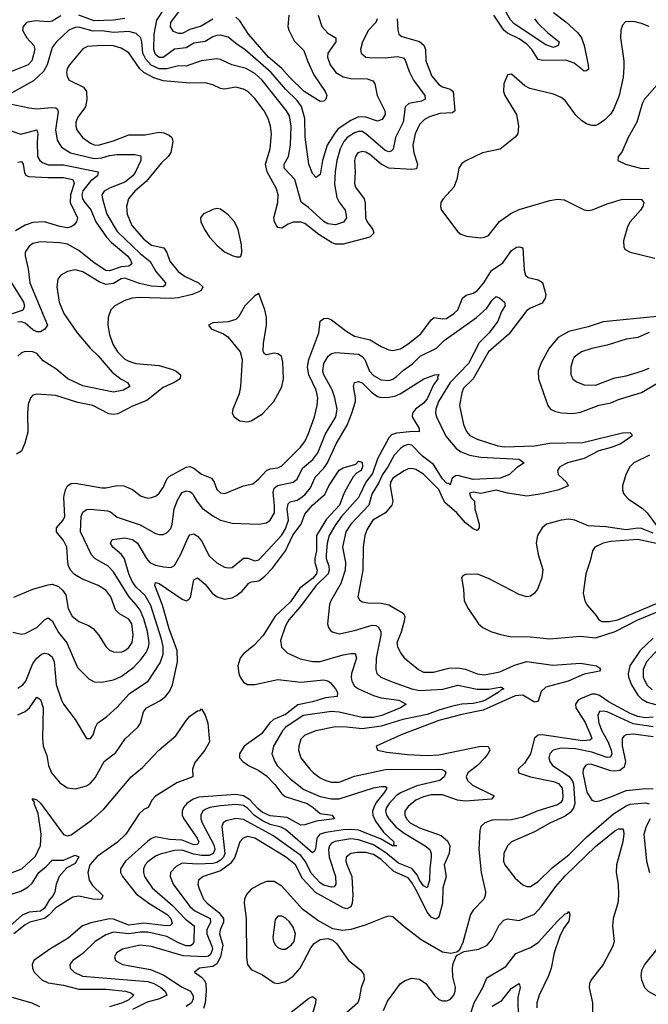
# Model space of a CAD drawing. Header units: inches. Extents: x 1694797 to 1849917, y 907313 to 1017959.
# Tile 353 of 656: x 1722221 to 1725505, y 997342 to 1002486. Entities that reach past the tile are written whole.
import ezdxf

# ---------------------------------------------------------------- set-up
doc = ezdxf.new("R2010")
doc.units = ezdxf.units.IN
doc.header["$MEASUREMENT"] = 0
doc.layers.add('B7020', color=7, linetype='Continuous')
doc.layers.add('B7929', color=7, linetype='Continuous')

msp = doc.modelspace()

# ---------------------------------------------------------------- linework, layer by layer
at = {"layer": 'B7020', "color": 5}
for points, elevation in [([(1723230, 1002489.1), (1723168, 1002451.9), (1723110, 1002433.8), (1723070, 1002413.8), (1723050, 1002413.1), (1723023.4, 1002423.4), (1723008, 1002448), (1723009.6, 1002470), (1723097.4, 1002590)], 820), ([(1722770, 1002491.1), (1722710, 1002483.4), (1722610, 1002478.7), (1722530, 1002509.1)], 840), ([(1723779.3, 1002510), (1723798.6, 1002450), (1723830, 1002415), (1723872.9, 1002390), (1723871.6, 1002370), (1723830.1, 1002310), (1723828.9, 1002290), (1723843.4, 1002250), (1723871.6, 1002210), (1723910, 1002186.5), (1723950, 1002178.2), (1724036.6, 1002176.6), (1724065.2, 1002165.3), (1724075.8, 1002150), (1724088.6, 1002090), (1724127.8, 1002010), (1724130.1, 1001990), (1724115.3, 1001964.7), (1724090, 1001955.8), (1724030, 1001976.6), (1723990, 1001978.2), (1723950, 1001959.7), (1723885.3, 1001914.7), (1723866.6, 1001893.4), (1723827.5, 1001830), (1723802.4, 1001750), (1723790, 1001677.2), (1723770, 1001661.7), (1723750, 1001682.2), (1723731.3, 1001730), (1723712.1, 1001872.1), (1723710.3, 1001970), (1723692.2, 1002032.2), (1723670, 1002062.7), (1723610, 1002123.1), (1723535.2, 1002210), (1723397.7, 1002330), (1723356.4, 1002356.4), (1723310, 1002394), (1723270, 1002405.4), (1723250, 1002403.7), (1723230, 1002395.6), (1723190, 1002372.2), (1723130, 1002362.5), (1723090, 1002337.8), (1723030, 1002331.6), (1722970, 1002288.7), (1722950, 1002288.7), (1722930, 1002304), (1722921.2, 1002330), (1722923.6, 1002410), (1722936.9, 1002483.1), (1722981.4, 1002550)], 840), ([(1723626.1, 1002510), (1723622, 1002450), (1723626.6, 1002430), (1723654.3, 1002374.3), (1723705.1, 1002325.1), (1723723.7, 1002270), (1723757.6, 1002197.6), (1723816.9, 1002110), (1723824.6, 1002090), (1723820.4, 1002070), (1723810, 1002059.6), (1723790, 1002058.9), (1723707, 1002110), (1723630, 1002185.1), (1723590.6, 1002230.6), (1723519.8, 1002290), (1723416.2, 1002410), (1723370, 1002480.2), (1723350, 1002498.8)], 820), ([(1725010, 1002523.5), (1725073.9, 1002473.8), (1725136.2, 1002416.2), (1725155.8, 1002390), (1725170.4, 1002350), (1725191.3, 1002248.7), (1725192.2, 1002227.8), (1725181.8, 1002218.2), (1725170, 1002216.2), (1725117.7, 1002257.7), (1725074.5, 1002274.5), (1724952.6, 1002272.6), (1724930, 1002278.3), (1724896.3, 1002330), (1724870, 1002357), (1724830, 1002385.2), (1724770, 1002414.3), (1724750.8, 1002430), (1724698.7, 1002510)], 880), ([(1724910, 1002490.2), (1724927.3, 1002467.3), (1724978, 1002418), (1725039.7, 1002370), (1725034.7, 1002350), (1725010, 1002340.5), (1724970, 1002354), (1724803.7, 1002463.7), (1724784.6, 1002484.6), (1724750, 1002546.2)], 860), ([(1722434.8, 1002505.3), (1722390, 1002477.8), (1722370, 1002474.8), (1722300.6, 1002479.4), (1722255.8, 1002470), (1722238, 1002450), (1722234.7, 1002430), (1722258.1, 1002390), (1722294.6, 1002350), (1722298.9, 1002330), (1722284.6, 1002270), (1722265, 1002250), (1722097.3, 1002182.7)], 840), ([(1724087.7, 1002490), (1724081, 1002470), (1724043.2, 1002430), (1724011.8, 1002370), (1724000.7, 1002330), (1724004, 1002310), (1724030, 1002290.2), (1724047.9, 1002287.9), (1724130, 1002286.5), (1724192.7, 1002292.7), (1724226.1, 1002286.1), (1724234.6, 1002274.6), (1724255.7, 1002215.7), (1724278.4, 1002170), (1724338, 1002090), (1724339.6, 1002070), (1724320.5, 1002059.5), (1724253.2, 1002046.8), (1724234.8, 1002030), (1724224, 1001950), (1724184.4, 1001870), (1724171.6, 1001808.4), (1724161.1, 1001798.9), (1724150, 1001795.8), (1724130, 1001802.7), (1724030, 1001889.4), (1724010, 1001900.6), (1723990, 1001901.3), (1723970, 1001894.5), (1723932, 1001870), (1723914.5, 1001850), (1723895.6, 1001810), (1723877.7, 1001750), (1723868.9, 1001691.1), (1723866.2, 1001626.2), (1723877.2, 1001557.2), (1723890, 1001532.2), (1723921.3, 1001490), (1723928.7, 1001450), (1723912.9, 1001427.1), (1723870, 1001413.3), (1723830, 1001419), (1723810, 1001430.4), (1723730, 1001504.5), (1723691.7, 1001531.7), (1723657.8, 1001650), (1723602.5, 1001710), (1723603.1, 1001730), (1723625.9, 1001770), (1723635.7, 1001830), (1723639.5, 1001930), (1723630, 1001983.1), (1723615.3, 1002010), (1723487, 1002170), (1723450, 1002205.1), (1723403.5, 1002230), (1723329.4, 1002249.4), (1723270, 1002278.3), (1723250, 1002280.9), (1723168.8, 1002271.2), (1723090, 1002243.2), (1723050, 1002245.1), (1722990, 1002229), (1722950, 1002228.2), (1722907.5, 1002247.5), (1722879.4, 1002279.4), (1722864.3, 1002310), (1722859.3, 1002370), (1722853.2, 1002390), (1722830, 1002413.7), (1722790, 1002424), (1722710, 1002419.1), (1722650, 1002427.5), (1722604.9, 1002424.9), (1722530, 1002446.2), (1722510, 1002445.4), (1722476.8, 1002430), (1722411.6, 1002368.4), (1722390, 1002341), (1722364.2, 1002250), (1722345.3, 1002214.7), (1722293.1, 1002166.9), (1722170, 1002098.8)], 860), ([(1724192.8, 1002490), (1724196.3, 1002430), (1724201.8, 1002410), (1724218, 1002398), (1724310, 1002371.1), (1724332.3, 1002352.3), (1724340.3, 1002330), (1724342.4, 1002270), (1724374.1, 1002190), (1724410, 1002147), (1724430, 1002135.3), (1724470, 1002122.5), (1724485.7, 1002110), (1724493.9, 1002010), (1724493, 1002007), (1724481.2, 1001998.8), (1724415, 1001995), (1724362, 1001978), (1724336, 1001964), (1724310, 1001937.1), (1724286.4, 1001890), (1724274.6, 1001830), (1724279.1, 1001790), (1724298.6, 1001730), (1724293.2, 1001706.8), (1724270, 1001702.5), (1724150, 1001710.6), (1724110, 1001730.7), (1724050, 1001781.9), (1724030, 1001792.7), (1724010, 1001796.6), (1723987.7, 1001790), (1723974.4, 1001770), (1723970.1, 1001750), (1723973.8, 1001690), (1723969.4, 1001629.4), (1723974.5, 1001610), (1724021.2, 1001550), (1724026.5, 1001526.5), (1724027, 1001450), (1724035.9, 1001430), (1724065.5, 1001390), (1724070.2, 1001370), (1724050.9, 1001349.1), (1723910, 1001312.3), (1723870, 1001313.3), (1723850, 1001320.7), (1723782.8, 1001362.8), (1723710, 1001420.5), (1723690, 1001428.1), (1723650, 1001426.9), (1723622.8, 1001417.2), (1723590, 1001396.9), (1723570, 1001399.2), (1723561.7, 1001410), (1723551.5, 1001430), (1723548.9, 1001450), (1723569.5, 1001530), (1723571.1, 1001571.1), (1723562.4, 1001602.4), (1723513.9, 1001690), (1723504.2, 1001730), (1723529.3, 1001810), (1723535.5, 1001890), (1723531.8, 1001930), (1723519.1, 1001970), (1723498.3, 1002010), (1723450, 1002073.3), (1723412.8, 1002110), (1723390, 1002123), (1723350, 1002133.1), (1723290, 1002123.4), (1723270, 1002125.2), (1723230, 1002144.9), (1723190, 1002155), (1723110, 1002153.6), (1722970, 1002166.1), (1722922.1, 1002182.1), (1722869.1, 1002209.1), (1722848.9, 1002228.9), (1722790, 1002311.9), (1722750, 1002337.5), (1722710, 1002348.9), (1722649.3, 1002350.7), (1722575.4, 1002344.6), (1722550, 1002333.8), (1722480.2, 1002250), (1722469.4, 1002230), (1722465.4, 1002210), (1722468.1, 1002188.1), (1722479, 1002170), (1722553.2, 1002133.2), (1722569.4, 1002110), (1722570.8, 1002069.2), (1722565.2, 1002030), (1722523.8, 1001976.2), (1722513.2, 1001950), (1722513.1, 1001930), (1722519.1, 1001910), (1722547.9, 1001870), (1722590, 1001840.7), (1722610, 1001831.3), (1722630, 1001829.2), (1722710, 1001852.3), (1722790, 1001883.9), (1722876.4, 1001883.6), (1722950, 1001897.4), (1722973.8, 1001893.8), (1723001.6, 1001881.6), (1723016.1, 1001870), (1723019.4, 1001859.4), (1723021.5, 1001850), (1723010, 1001792), (1722996.1, 1001770), (1722961.9, 1001738.1), (1722880.7, 1001639.3), (1722822.6, 1001590), (1722789.4, 1001550), (1722778.4, 1001510), (1722781.4, 1001470), (1722806.9, 1001410), (1722870, 1001338.8), (1722910, 1001308.3), (1722973, 1001293), (1722989.7, 1001270), (1723004.6, 1001224.6), (1723048.1, 1001170), (1723084.6, 1001144.6), (1723154.2, 1001110), (1723177.8, 1001090), (1723168.3, 1001070), (1723155.7, 1001064.3), (1723122.2, 1001050), (1723050, 1001033), (1723008.8, 1001028.8), (1722845.1, 1001034.9), (1722809.1, 1001030.9), (1722770, 1001018), (1722717, 1000990), (1722696, 1000970), (1722683.1, 1000930), (1722680.8, 1000890), (1722690, 1000840.7), (1722707.3, 1000790), (1722731.6, 1000750), (1722770, 1000712.4), (1722790, 1000701.4), (1722828, 1000690), (1722950, 1000679.7), (1723018.2, 1000658.2), (1723039, 1000650), (1723060.9, 1000630), (1723059, 1000610), (1723027.7, 1000590), (1722970, 1000564.4), (1722884.5, 1000495.5), (1722810, 1000466.3), (1722733, 1000427), (1722710, 1000423), (1722686.7, 1000426.7), (1722602, 1000470), (1722525, 1000485), (1722410, 1000522), (1722310, 1000528.3), (1722290, 1000524.7), (1722276.5, 1000510), (1722265.7, 1000474.3), (1722260.9, 1000430), (1722263.5, 1000330), (1722247.3, 1000272.7), (1722229.4, 1000230.6), (1722204.3, 1000215.7)], 880), ([(1725510, 1002449.3), (1725470, 1002465.8), (1725430, 1002475.5), (1725386.5, 1002473.5), (1725370, 1002457), (1725361.3, 1002430), (1725359.2, 1002390), (1725377, 1002270), (1725377.9, 1002237.9), (1725373.9, 1002186.1), (1725352.6, 1002090), (1725322.9, 1002017.1), (1725307.4, 1001992.6), (1725277.6, 1001962.4), (1725242.4, 1001937.6), (1725230, 1001932.5), (1725210, 1001932.4), (1725182.1, 1001942.1), (1725157.2, 1001957.2), (1725127.2, 1001987.2), (1725070, 1002063.5), (1725050, 1002079.8), (1725010, 1002096.8), (1724885.3, 1002125.3), (1724859.5, 1002139.5), (1724790, 1002200.5), (1724770, 1002197), (1724750.3, 1002150), (1724749.1, 1002110), (1724756.1, 1002090), (1724816.8, 1001990), (1724826.3, 1001930), (1724823.5, 1001890), (1724810, 1001871.1), (1724731, 1001809), (1724639.1, 1001790), (1724551.7, 1001748.3), (1724530, 1001733.7), (1724515.6, 1001710), (1724503.9, 1001650), (1724488.8, 1001610), (1724433.7, 1001550), (1724421.1, 1001530), (1724418.8, 1001510), (1724424.2, 1001490), (1724510, 1001377.6), (1724525.8, 1001365.8), (1724554.3, 1001354.3), (1724630, 1001346.6), (1724650, 1001348.9), (1724670, 1001358.7), (1724728.3, 1001431.7), (1724786.5, 1001473.5), (1724830, 1001493.3), (1724990, 1001540.3), (1725030, 1001548.6), (1725064.6, 1001544.6), (1725170, 1001491.3), (1725190, 1001488.2), (1725211.8, 1001491.8), (1725295.4, 1001524.6), (1725370, 1001547.1), (1725470, 1001546), (1725482, 1001530), (1725476.9, 1001510), (1725464.7, 1001490), (1725410.2, 1001430), (1725396.4, 1001403.6), (1725375.8, 1001330), (1725377.8, 1001297.8), (1725384.6, 1001284.6), (1725410, 1001270.2), (1725539.6, 1001239.6)], 920), ([(1725553.9, 1002146.1), (1725484.5, 1002070), (1725473.6, 1002046.4), (1725445.2, 1001950), (1725399.5, 1001870), (1725366, 1001794), (1725347.7, 1001770), (1725346, 1001750), (1725386, 1001730), (1725470, 1001708.1), (1725510, 1001709.3)], 940), ([(1722170, 1002046.4), (1722270, 1002024.3), (1722310, 1002020.4), (1722387.5, 1002027.5), (1722410, 1002025.5), (1722418, 1002018), (1722422.2, 1002002.2), (1722407.8, 1001910), (1722416.8, 1001856.8), (1722439.2, 1001819.2), (1722486, 1001790), (1722610, 1001761.1), (1722650, 1001763.1), (1722690, 1001775.4), (1722730, 1001780.5), (1722821.9, 1001781.9), (1722854, 1001774), (1722853.2, 1001750), (1722826.2, 1001690), (1722811.8, 1001670), (1722770, 1001637.3), (1722692.7, 1001607.3), (1722662.6, 1001590), (1722649.4, 1001570), (1722653.1, 1001550), (1722676.3, 1001470), (1722730, 1001379.8), (1722850, 1001264.5), (1722902.9, 1001222.9), (1722931.1, 1001170), (1722982.3, 1001110), (1722980.9, 1001099.1), (1722970.5, 1001089.5), (1722910, 1001093.4), (1722846.6, 1001106.6), (1722770, 1001134.9), (1722750, 1001131.9), (1722710, 1001108), (1722670, 1001102.6), (1722635.7, 1001115.7), (1722550, 1001168.4), (1722510, 1001179.4), (1722470, 1001170.7), (1722434.9, 1001150), (1722420.2, 1001130), (1722414, 1001090), (1722427.5, 1001010), (1722451, 1000950), (1722521.7, 1000850), (1722589.3, 1000769.3), (1722631.4, 1000730), (1722704.1, 1000644.1), (1722750, 1000607.6), (1722783.1, 1000590), (1722795.3, 1000570), (1722762.4, 1000550), (1722710, 1000539.9), (1722550, 1000571.9), (1722471.3, 1000610), (1722410, 1000661.2), (1722343, 1000703), (1722310, 1000741), (1722290, 1000750.8), (1722250, 1000751.9), (1722230, 1000744.2), (1722210, 1000727.2)], 860), ([(1722103.7, 1001930), (1722227.1, 1001887.1), (1722310.1, 1001910.1), (1722316.2, 1001890), (1722311.7, 1001848.3), (1722314.3, 1001770), (1722325, 1001750), (1722339.4, 1001739.4), (1722370, 1001727.7), (1722450, 1001727.8), (1722630.3, 1001690), (1722626.9, 1001670), (1722590, 1001641.8), (1722550, 1001591.7), (1722545.9, 1001570), (1722549.4, 1001550), (1722560.8, 1001530), (1722592.9, 1001492.9), (1722619.2, 1001430), (1722673.8, 1001350), (1722700.9, 1001320.9), (1722785.1, 1001250), (1722799.9, 1001230), (1722806.3, 1001210), (1722790, 1001197.2), (1722750, 1001193.8), (1722690, 1001173.8), (1722670, 1001175.7), (1722610, 1001215.2), (1722530, 1001279.4), (1722470, 1001312), (1722430, 1001320.2), (1722330, 1001325.2), (1722290, 1001316), (1722270, 1001302), (1722248.8, 1001271.2), (1722248.5, 1001251.5), (1722264.7, 1001184.7), (1722274.2, 1001110), (1722365.5, 1000890), (1722352.1, 1000867.9), (1722330, 1000855.3), (1722310, 1000854.3), (1722290, 1000864.5), (1722250, 1000899.2), (1722230, 1000907), (1722210, 1000905.5)], 840), ([(1722210, 1001742), (1722230, 1001743.9), (1722238, 1001730), (1722244.9, 1001684.9), (1722253, 1001673), (1722266.8, 1001666.8), (1722370, 1001660.5), (1722450, 1001661.9), (1722498.7, 1001650), (1722505.7, 1001630), (1722485.4, 1001570), (1722484.1, 1001530), (1722522.2, 1001450), (1722516.9, 1001430), (1722505.4, 1001414.6), (1722490, 1001403.2), (1722470, 1001398.9), (1722430, 1001405.3), (1722350, 1001430.3), (1722290, 1001425.5), (1722250, 1001411.8), (1722198.2, 1001381.8)], 820), ([(1722935, 1000000), (1722950, 1000011.5), (1722970, 1000042.3), (1722991.3, 1000088.7), (1723001.2, 1000098.8), (1723090, 1000147.7), (1723110, 1000151.6), (1723130, 1000142.8), (1723170, 1000110.6), (1723222.6, 1000090), (1723237.3, 1000070), (1723251, 1000031), (1723270, 1000012.8), (1723293.2, 1000010), (1723389.3, 1000050), (1723438.5, 1000061.5), (1723470, 1000086.4), (1723510, 1000130.1), (1723530, 1000138.3), (1723570, 1000143.6), (1723590, 1000154.2), (1723688.3, 1000251.7), (1723710, 1000282), (1723730, 1000324.2), (1723760.2, 1000410), (1723774.6, 1000470), (1723779.1, 1000510), (1723770.4, 1000550), (1723731.2, 1000630), (1723724.5, 1000670), (1723731.2, 1000710), (1723783.1, 1000850), (1723790, 1000910.2), (1723810, 1000924.7), (1723830, 1000925.9), (1723850, 1000916.6), (1723930, 1000856.9), (1723970, 1000833), (1724052.6, 1000812.6), (1724110, 1000777.7), (1724150, 1000760.6), (1724170, 1000757.4), (1724210, 1000766.3), (1724250, 1000791.7), (1724315.9, 1000844.1), (1724370, 1000918.2), (1724386.4, 1000930), (1724430, 1000922.1), (1724450, 1000924.5), (1724489.8, 1000950), (1724509.5, 1000970.5), (1724534.8, 1001030), (1724553.9, 1001046.1), (1724590, 1001057.3), (1724610.2, 1001069.8), (1724645, 1001110), (1724685.5, 1001174.5), (1724745.6, 1001214.4), (1724790, 1001280.5), (1724816.3, 1001296.3), (1724830, 1001299.3), (1724850, 1001294), (1724856.4, 1001176.4), (1724863.5, 1001150), (1724878.2, 1001138.2), (1724930, 1001125.7), (1724952.3, 1001112.3), (1724969.7, 1001050), (1724966.8, 1001030), (1724950, 1001005), (1724890, 1000979), (1724870, 1000965.7), (1724777.1, 1000843), (1724669.6, 1000750.4), (1724590.8, 1000610), (1724539.9, 1000560.1), (1724530, 1000536.2), (1724517.8, 1000470), (1724539.8, 1000370), (1724554.4, 1000334.4), (1724572.7, 1000312.7), (1724610, 1000293.4), (1724718.7, 1000258.7), (1724753.8, 1000253.8), (1724910, 1000259.4), (1724990, 1000272.6), (1725163.2, 1000276.8), (1725370, 1000326.7), (1725408.4, 1000328.4), (1725418.3, 1000318.3), (1725418.7, 1000310), (1725362.2, 1000270), (1725311.4, 1000250), (1725246.9, 1000233.1), (1725170, 1000192.4), (1725082, 1000170), (1725042.3, 1000150), (1725030.2, 1000130), (1725033.4, 1000110), (1725077.3, 1000070), (1725087, 1000050), (1725037, 1000030), (1724950, 1000008.1), (1724892.4, 1000000)], 880), ([(1722178.5, 1001110), (1722240.1, 1001010), (1722246, 1000990), (1722238.5, 1000970), (1722233.2, 1000966.8), (1722170, 1000945.3)], 820), ([(1723546.7, 1000000), (1723545.2, 1000014.8), (1723550, 1000038.4), (1723568.4, 1000051.6), (1723648.6, 1000070), (1723670, 1000085.1), (1723698.2, 1000141.8), (1723752.1, 1000187.9), (1723777.9, 1000222.1), (1723818.7, 1000321.3), (1723872, 1000410), (1723878.5, 1000450), (1723867.2, 1000510), (1723852.6, 1000552.6), (1723809.9, 1000630), (1723804.4, 1000650), (1723809.9, 1000690), (1723832.9, 1000727.1), (1723850, 1000741.6), (1723870, 1000747.6), (1723990, 1000737.5), (1724010, 1000726.3), (1724024, 1000710), (1724048.1, 1000650), (1724070, 1000627.3), (1724110, 1000603.3), (1724150, 1000600.1), (1724170, 1000607.3), (1724190, 1000622), (1724225.7, 1000654.3), (1724273.1, 1000686.9), (1724313.2, 1000726.8), (1724397.6, 1000770), (1724437.6, 1000810), (1724607.1, 1000930), (1724661.7, 1000978.3), (1724690, 1001020.3), (1724710, 1001038.7), (1724730, 1001030.3), (1724753.4, 1001010), (1724756.4, 1000990), (1724738.7, 1000961.3), (1724718.5, 1000910), (1724674.1, 1000850), (1724622.1, 1000797.9), (1724566.3, 1000690), (1724470.1, 1000590), (1724408.5, 1000490), (1724395.4, 1000450), (1724394, 1000430), (1724399, 1000410), (1724448, 1000310), (1724503.5, 1000243.5), (1724527, 1000227), (1724570, 1000210.5), (1724630, 1000199.4), (1724830.8, 1000190), (1724856.4, 1000170), (1724815.8, 1000144.2), (1724779.3, 1000110), (1724730.6, 1000090), (1724590, 1000083.8), (1724510, 1000103.6), (1724497, 1000103), (1724480.9, 1000090), (1724470, 1000055.6), (1724462.6, 1000062.6), (1724450, 1000065), (1724430, 1000086.6), (1724382.5, 1000162.5), (1724325.7, 1000205.7), (1724270, 1000262.8), (1724250, 1000266), (1724230, 1000259.6), (1724210, 1000245.6), (1724177.1, 1000210), (1724144, 1000150), (1724115.4, 1000110), (1724096, 1000064), (1724062.3, 1000010), (1724059.3, 1000000)], 860), ([(1725550, 1000934.1), (1725270, 1000906.2), (1725190, 1000880.9), (1725090, 1000856.9), (1725034, 1000826), (1724986.4, 1000770), (1724942.7, 1000690), (1724929.3, 1000650), (1724931.1, 1000610), (1724980.9, 1000470), (1724994, 1000450), (1725019.4, 1000439.4), (1725051.3, 1000431.3), (1725110, 1000427.5), (1725150, 1000434.8), (1725247.8, 1000472.2), (1725310, 1000483.9), (1725350, 1000500.8), (1725470, 1000537.9), (1725550, 1000585.5)], 920), ([(1725510, 1000851.9), (1725450, 1000825.8), (1725390, 1000816.1), (1725290, 1000784.7), (1725210, 1000767.3), (1725155.5, 1000750), (1725118.2, 1000721.8), (1725110, 1000709.3), (1725099.7, 1000670), (1725100.7, 1000630), (1725111.3, 1000610), (1725130, 1000593.2), (1725170, 1000578.3), (1725230, 1000575.9), (1725330, 1000614.5), (1725390, 1000625.4), (1725470, 1000648.6), (1725510, 1000665)], 940), ([(1723706, 1000000), (1723710, 1000003.3), (1723740, 1000040), (1723763.7, 1000096.3), (1723810, 1000141.9), (1723828.7, 1000170), (1723874.4, 1000270), (1723932.2, 1000367.8), (1723956.7, 1000430), (1723974.5, 1000490), (1723976, 1000510), (1723965.2, 1000570), (1723969.3, 1000590.7), (1723990, 1000596.1), (1724010, 1000587.6), (1724058.8, 1000538.8), (1724090, 1000517.2), (1724110, 1000511.7), (1724150, 1000512.7), (1724180.9, 1000519.1), (1724209, 1000531), (1724331.8, 1000610), (1724390, 1000630.2), (1724411.3, 1000631.3), (1724403.4, 1000616.6), (1724404.6, 1000610), (1724382.3, 1000577.7), (1724350, 1000505.4), (1724330, 1000482.7), (1724288.8, 1000451.2), (1724273.2, 1000430), (1724270.8, 1000410), (1724308.1, 1000350), (1724308, 1000332), (1724274.3, 1000334.2), (1724190, 1000326.1), (1724164, 1000316), (1724150, 1000300.2), (1724089.3, 1000190.7), (1724064.5, 1000115.5), (1724028.9, 1000070), (1723995.6, 1000000)], 840), ([(1725511.8, 1000210), (1725429.8, 1000170.2), (1725408, 1000150), (1725388.1, 1000110), (1725370.7, 1000050), (1725369.4, 1000030), (1725376, 1000010), (1725384.6, 1000000)], 920), ([(1723807.8, 1000000), (1723814.3, 1000005.7), (1723835.3, 1000050), (1723890, 1000131.6), (1723910, 1000144.3), (1723976.1, 1000163.9), (1723990, 1000178.8), (1724010, 1000174), (1724012.1, 1000150), (1724005.5, 1000130), (1723981.7, 1000118.3), (1723963.3, 1000096.7), (1723919.4, 1000020.6), (1723911.4, 1000000)], 820), ([(1724425, 1000000), (1724410.7, 1000030.7), (1724330.5, 1000110.5), (1724290, 1000136.4), (1724270, 1000141.3), (1724250, 1000138.5), (1724230, 1000128.4), (1724170.8, 1000090), (1724158.3, 1000070), (1724156.1, 1000050), (1724165.2, 1000000)], 880), ([(1722453, 1000000), (1722460.5, 1000030), (1722470.5, 1000049.5), (1722490, 1000062), (1722510, 1000064.5), (1722650, 1000039.4), (1722670, 1000039.4), (1722730, 1000052), (1722764.7, 1000050), (1722810, 1000031.4), (1722850, 1000000)], 880), ([(1723059.8, 1000000), (1723070, 1000016.2), (1723090, 1000023.8), (1723110, 1000020.2), (1723123.6, 1000010), (1723129.2, 1000000)], 860), ([(1724849.3, 1000000), (1724770, 1000012), (1724710, 1000028.1), (1724630, 1000010.5), (1724590, 1000017.4), (1724570, 1000011.3), (1724574.1, 1000000)], 880)]:
    msp.add_lwpolyline(points, dxfattribs=dict(at, elevation=elevation))
at = {"layer": 'B7020', "color": 5, "elevation": 920}
for points in [[(1723250, 1001498.7), (1723230, 1001493.6), (1723178.8, 1001470), (1723166, 1001450), (1723167.2, 1001430), (1723185.5, 1001390), (1723212.9, 1001350), (1723250, 1001307.9), (1723290, 1001272.8), (1723330, 1001253.1), (1723354, 1001246), (1723370, 1001246.8), (1723375.3, 1001250), (1723382, 1001270), (1723379.7, 1001310), (1723361.4, 1001390), (1723343.1, 1001430), (1723310, 1001466), (1723270, 1001496.3)], [(1723470, 1001055.3), (1723450, 1001043.7), (1723396.9, 1000990), (1723364.7, 1000935.3), (1723350, 1000919.1), (1723310, 1000906.3), (1723230, 1000902), (1723206.8, 1000890), (1723221, 1000870), (1723284.7, 1000844.7), (1723308.4, 1000828.4), (1723372.4, 1000750), (1723383.1, 1000710), (1723374.3, 1000570), (1723368, 1000530), (1723333.7, 1000450), (1723330.4, 1000430), (1723340.5, 1000410), (1723370, 1000390.4), (1723410, 1000384.4), (1723430, 1000389.2), (1723490, 1000426.9), (1723547.7, 1000490), (1723590, 1000567), (1723598.5, 1000610), (1723595.6, 1000695.6), (1723587.9, 1000727.9), (1723570, 1000739.2), (1723550, 1000743.1), (1723510, 1000735.1), (1723500.1, 1000740.1), (1723492, 1000752), (1723494.5, 1000794.5), (1723510.7, 1000890), (1723510.8, 1000930), (1723501, 1000970)]]:
    msp.add_lwpolyline(points, close=True, dxfattribs=at)
at = {"layer": 'B7929', "color": 5}
for points, elevation in [([(1722185, 999285), (1722230, 999275.8), (1722250, 999278.2), (1722310, 999309.4), (1722350, 999350.2), (1722370, 999360.7), (1722390, 999345.2), (1722423.8, 999283.8), (1722466.7, 999230), (1722522, 999102), (1722582.4, 999042.4), (1722610, 999026.2), (1722650, 999023.8), (1722710, 999036.6), (1722750, 999053.5), (1722817, 999103), (1722856, 999144), (1722881.1, 999178.9), (1722893.2, 999206.8), (1722896.8, 999230), (1722888.9, 999290), (1722870, 999355.3), (1722850, 999400.2), (1722830, 999429.3), (1722790, 999472.2), (1722710, 999600.6), (1722682.9, 999630), (1722613.6, 999670), (1722596.1, 999690), (1722538.1, 999810), (1722541.6, 999890), (1722550, 999912.6), (1722570, 999926.5), (1722590, 999928.7), (1722679.7, 999919.7), (1722694.5, 999914.5), (1722730, 999886.3), (1722850, 999845.8), (1722930, 999801), (1722950, 999795.4), (1722970, 999796.5), (1722990, 999805.4), (1723010, 999827.8), (1723017.4, 999850), (1723027.5, 999930), (1723044.4, 999975.6), (1723059.8, 1000000)], 860), ([(1722190, 999468.4), (1722290, 999510.2), (1722370, 999532.4), (1722390, 999535.8), (1722423.8, 999523.8), (1722444.7, 999504.7), (1722460.8, 999480.8), (1722473.9, 999410), (1722494.7, 999370), (1722530, 999341.4), (1722580, 999320), (1722604.2, 999304.2), (1722631.6, 999271.6), (1722670, 999210.3), (1722690, 999192.3), (1722710, 999183), (1722750, 999181.7), (1722770, 999190.1), (1722790, 999205.9), (1722808.1, 999231.9), (1722814, 999270), (1722806.1, 999330), (1722790, 999352.9), (1722742.3, 999382.3), (1722722, 999402), (1722696.4, 999470), (1722670, 999504.5), (1722630, 999529), (1722544.5, 999564.5), (1722507.3, 999587.3), (1722487.2, 999607.2), (1722476.4, 999630), (1722472.9, 999650), (1722467.2, 999730), (1722450, 999764.2), (1722413.4, 999810), (1722413.4, 999830), (1722448.4, 999870), (1722456, 999890), (1722450.4, 999989.6), (1722453, 1000000)], 880), ([(1722210, 998993.7), (1722237.4, 999010), (1722251.8, 999030), (1722290, 999122), (1722310, 999150.2), (1722334.5, 999170), (1722350, 999175.2), (1722370, 999172.6), (1722390, 999157.5), (1722400.8, 999130), (1722411.5, 999011.5), (1722438.6, 998930), (1722450, 998908.9), (1722510.4, 998830), (1722570, 998730.8), (1722590, 998730.8), (1722603.7, 998750), (1722615.8, 998790), (1722627.8, 998810), (1722675, 998845), (1722730, 998894.5), (1722794.4, 998965.6), (1722891.6, 999030), (1722954.5, 999125.5), (1722969.5, 999170.5), (1722969.9, 999210), (1722962.3, 999250), (1722905.4, 999425.4), (1722876.5, 999476.5), (1722830, 999520.9), (1722808.7, 999550), (1722790.2, 999590), (1722768.5, 999668.5), (1722752.3, 999692.3), (1722708, 999730), (1722695.1, 999750), (1722704.5, 999770), (1722770, 999778.5), (1722810, 999770.6), (1722835.4, 999750), (1722882.9, 999670), (1722900.6, 999650), (1722930, 999636.1), (1722973.5, 999626.5), (1723010, 999623.7), (1723030, 999634.7), (1723060.1, 999690), (1723100.3, 999779.7), (1723110, 999794.4), (1723130, 999798.8), (1723150, 999788.1), (1723170, 999763.2), (1723210, 999685.2), (1723250, 999647.2), (1723290, 999626), (1723310, 999621.8), (1723330, 999623.9), (1723390, 999671.5), (1723411.8, 999671.8), (1723450, 999658.2), (1723470, 999663), (1723588.7, 999791.3), (1723610, 999826.4), (1723625.8, 999870), (1723618.4, 999930), (1723623.5, 999956.5), (1723633.6, 999966.4), (1723670, 999976.2), (1723690, 999986.8), (1723706, 1000000)], 840), ([(1722210, 998854.5), (1722250, 998870.7), (1722271.8, 998890), (1722310, 998945.3), (1722330, 998934), (1722342.6, 998890), (1722340.1, 998730), (1722343.5, 998690), (1722362, 998642), (1722370.8, 998590), (1722385.9, 998550), (1722430, 998498.1), (1722470, 998472.1), (1722512.9, 998467.1), (1722570, 998483), (1722590, 998496.8), (1722615.1, 998524.9), (1722661.5, 998610), (1722722.8, 998657.2), (1722771.7, 998728.3), (1722838.7, 998790), (1722851.1, 998810), (1722868.2, 998870), (1722882.4, 998890), (1722952.7, 998927.3), (1722983.1, 998950), (1723004, 998976), (1723019.1, 999010), (1723044.3, 999130), (1723044.2, 999190), (1723002.4, 999302.4), (1722966.6, 999426.6), (1722926.4, 999530), (1722930, 999544.9), (1722950, 999539.8), (1723070, 999458.2), (1723090, 999449.1), (1723103.9, 999456.1), (1723112.4, 999467.6), (1723130, 999559.3), (1723150, 999568.9), (1723190, 999537.1), (1723226.4, 999490), (1723251.6, 999470), (1723290, 999457.8), (1723330, 999465.2), (1723350, 999475.3), (1723381.5, 999498.5), (1723418.2, 999541.8), (1723431.8, 999548.2), (1723470, 999554.3), (1723501.9, 999578.1), (1723540.7, 999619.3), (1723610, 999710.1), (1723647, 999793), (1723691.6, 999850), (1723710, 999902.7), (1723750, 999948.9), (1723807.8, 1000000)], 820), ([(1723911.4, 1000000), (1723892, 999950), (1723823.3, 999876.7), (1723771.6, 999790), (1723771.3, 999710), (1723762.5, 999670), (1723763.4, 999650), (1723774.8, 999610), (1723770.8, 999590), (1723750, 999566.6), (1723684.2, 999515.8), (1723636.3, 999443.7), (1723555.9, 999370), (1723492.3, 999267.7), (1723443.1, 999216.9), (1723387.8, 999170), (1723371.8, 999150), (1723360.8, 999110), (1723365.3, 999070), (1723372.8, 999050), (1723390, 999023.9), (1723410, 999012.9), (1723450, 999012.8), (1723570, 999037.8), (1723690, 999023.8), (1723810, 999036), (1723830, 999031.6), (1723842.7, 999022.7), (1723870, 998990.2), (1723880.5, 998970), (1723879.3, 998950), (1723818.1, 998941.9), (1723750, 998921.7), (1723673.5, 998906.5), (1723610, 998855.9), (1723547.2, 998830), (1723527.7, 998812.3), (1723484.8, 998755.2), (1723393.2, 998690), (1723368.7, 998650), (1723368.3, 998630), (1723386.7, 998610), (1723416.5, 998590), (1723470, 998563.3), (1723510, 998535.1), (1723553.7, 998490), (1723590, 998441), (1723607, 998427), (1723722.6, 998390), (1723754.6, 998370), (1723790, 998338.4), (1723853.4, 998330), (1723865.5, 998310), (1723770, 998297.7), (1723710, 998279.1), (1723690, 998277.9), (1723617.5, 998317.5), (1723530, 998326.3), (1723490, 998343.7), (1723464, 998364), (1723423.5, 998410), (1723390, 998431.4), (1723350, 998438.2), (1723155.7, 998424.3), (1723126.5, 998413.6), (1723094.4, 998390), (1723076.9, 998370), (1723069.1, 998350), (1723070.1, 998330), (1723078.7, 998310), (1723147.2, 998210), (1723155.8, 998190), (1723150, 998177.2), (1723130, 998175), (1723070, 998198.7), (1723003.2, 998203.2), (1722930, 998215.7), (1722910, 998208.4), (1722890, 998193.4), (1722773.8, 998090), (1722747.9, 998050), (1722747.9, 998030), (1722757.1, 998010), (1722830, 997918.5), (1722895.9, 997870), (1722990.5, 997810), (1723009.6, 997790), (1723016.5, 997763.5), (1723007.2, 997752.8), (1722988.4, 997751.6), (1722870, 997765.2), (1722790, 997755.8), (1722710, 997786.2), (1722690, 997788.6), (1722592.3, 997767.7), (1722549, 997751), (1722473.4, 997686.6), (1722378.2, 997630), (1722295.2, 997570), (1722285.8, 997550), (1722286.8, 997530), (1722295.4, 997510), (1722336.3, 997470), (1722370, 997454.4), (1722450, 997441.8), (1722530, 997421.2), (1722670, 997419.9), (1722773, 997410), (1722802, 997402), (1722816.8, 997390), (1722790, 997365.7), (1722757.7, 997350), (1722690, 997328.3)], 820), ([(1723995.6, 1000000), (1723990.8, 999990), (1723902.2, 999890), (1723870, 999846.7), (1723838.4, 999790), (1723826.4, 999750), (1723821.9, 999690), (1723821.8, 999670), (1723836, 999630), (1723837.9, 999610), (1723833.1, 999590), (1723769.4, 999530), (1723683.6, 999416.4), (1723627, 999350), (1723610, 999318.3), (1723582.7, 999242.7), (1723587.8, 999207.8), (1723618.3, 999178.3), (1723686.2, 999146.2), (1723752, 999132), (1723790, 999131.8), (1723910, 999167.8), (1723950, 999175.1), (1723973.7, 999173.7), (1723980.7, 999150), (1723954.7, 999070), (1723953.3, 999050), (1723955.8, 999030), (1723970, 999004.4), (1723990, 998989.6), (1724070, 998954.5), (1724110, 998943.3), (1724201.3, 998930), (1724240.4, 998910), (1724210.4, 998890), (1724112.5, 998850), (1724070, 998840.6), (1724010, 998840.7), (1723890, 998867.5), (1723850, 998871), (1723701.3, 998850), (1723612, 998790), (1723593.4, 998770), (1723547.2, 998690), (1723538.6, 998650), (1723553.4, 998610), (1723566.5, 998590), (1723630, 998522.8), (1723704.6, 998464.6), (1723790, 998427.9), (1723850, 998414.9), (1723890, 998414.6), (1724070, 998471.8), (1724110, 998478.6), (1724130, 998479.7), (1724136, 998476), (1724138.4, 998470), (1724127.1, 998450), (1724083.9, 998396.1), (1724070.1, 998370), (1724064, 998350), (1724064.9, 998330), (1724079, 998299), (1724121.3, 998241.3), (1724175.9, 998190), (1724174, 998174), (1724190.2, 998169.8), (1724168.4, 998170), (1724105.5, 998205.5), (1723990.8, 998250.8), (1723954.7, 998254.7), (1723910, 998252.3), (1723820.1, 998239.9), (1723788.4, 998230), (1723773.2, 998210), (1723765.4, 998154.6), (1723759.9, 998140.1), (1723750, 998132.2), (1723610, 998254.9), (1723587.2, 998267.2), (1723530, 998281.6), (1723490, 998300), (1723447.4, 998327.4), (1723410, 998366.5), (1723390, 998380.4), (1723350, 998386), (1723270, 998378.7), (1723214, 998370), (1723190, 998359), (1723178.3, 998350), (1723167.8, 998332.2), (1723167.2, 998310), (1723173.8, 998290), (1723235.2, 998175.2), (1723240.1, 998150), (1723231.4, 998128.6), (1723210, 998119.7), (1723170, 998118.4), (1723130, 998125.1), (1723070, 998146.7), (1723030, 998144.6), (1722954.2, 998125.8), (1722930, 998115.4), (1722890, 998085.8), (1722875.9, 998070), (1722866.8, 998050), (1722866.9, 998030), (1722873.4, 998010), (1722913.4, 997950), (1723018.6, 997858.6), (1723086.2, 997786.2), (1723131.6, 997751.6), (1723130.5, 997669.5), (1723125.1, 997654.9), (1723112.6, 997647.4), (1723090, 997647.8), (1723050, 997663.2), (1722990, 997695), (1722890, 997717.6), (1722850, 997719), (1722790, 997709.4), (1722710, 997719.1), (1722670, 997704.4), (1722615.2, 997670), (1722550, 997606.5), (1722497.7, 997570), (1722482.4, 997550), (1722484.9, 997530), (1722506, 997510), (1722548.7, 997488.7), (1722890, 997460.5), (1722922.2, 997450), (1722957.6, 997430), (1722981.4, 997410), (1722989.3, 997390), (1722950.3, 997370), (1722886.6, 997353.4), (1722810, 997314.1)], 840), ([(1724059.3, 1000000), (1724044, 999950), (1723950.5, 999850), (1723924.3, 999810), (1723907.9, 999730), (1723922.8, 999650), (1723921.3, 999610), (1723899.2, 999540.8), (1723847, 999450), (1723840.1, 999430), (1723829.3, 999330), (1723833.4, 999310), (1723848.8, 999290), (1723890, 999276.8), (1723970, 999294.4), (1724062.8, 999322.8), (1724081.2, 999321.2), (1724094.2, 999314.2), (1724107, 999290), (1724107.9, 999270), (1724083.5, 999150), (1724081.6, 999090), (1724087.3, 999070), (1724107.4, 999050), (1724166.9, 999026.9), (1724270, 998990.1), (1724310, 998981.5), (1724431.2, 998988.8), (1724510, 999009), (1724610, 998987.2), (1724671.2, 998988.8), (1724730, 998998.9), (1724738.7, 998998.7), (1724750.2, 998990), (1724735.4, 998984.6), (1724720.7, 998970), (1724655.1, 998930), (1724630, 998921.3), (1724590, 998913.1), (1724530, 998909.2), (1724481.7, 998898.3), (1724410, 998878.2), (1724350, 998855.3), (1724223.2, 998830), (1724110, 998794.6), (1724010, 998780.4), (1723930, 998789.4), (1723870, 998790.8), (1723767.3, 998770), (1723710, 998748.3), (1723690, 998727.3), (1723678.4, 998690), (1723677.7, 998670), (1723689.3, 998630), (1723736.8, 998570), (1723755.9, 998550), (1723790, 998525.5), (1723820.3, 998510), (1723850, 998501.8), (1723890, 998502.9), (1723970, 998532.9), (1724132.3, 998567.7), (1724409.5, 998569.5), (1724427.9, 998567.9), (1724440.5, 998560.5), (1724447.1, 998550), (1724438.9, 998530), (1724416.5, 998510), (1724296.2, 998483.8), (1724210, 998446.1), (1724187.7, 998430), (1724150.5, 998390), (1724137.5, 998370), (1724132.5, 998350), (1724137.1, 998330), (1724148.9, 998310), (1724187.8, 998267.8), (1724230, 998235), (1724338.8, 998170), (1724363.2, 998150), (1724370.7, 998130), (1724370.6, 998110), (1724362.7, 998050), (1724362.2, 997990), (1724350, 997950.9), (1724330, 997960.7), (1724310, 997989.4), (1724298, 998018), (1724270.2, 998050.2), (1724199.1, 998079.1), (1724133.4, 998133.4), (1724070, 998174.8), (1723990, 998200.2), (1723950, 998206.3), (1723867.5, 998192.5), (1723850, 998183), (1723838.9, 998170), (1723833.9, 998150), (1723837.8, 998110), (1723870.1, 998010), (1723873, 997970), (1723864, 997956), (1723850, 997953.4), (1723810, 997964.8), (1723790, 997977), (1723744.5, 998024.5), (1723712.3, 998090), (1723690, 998118.2), (1723543.5, 998223.5), (1723390, 998306.3), (1723350, 998312.9), (1723299.4, 998300.6), (1723284.3, 998290), (1723277.4, 998270), (1723292.4, 998130), (1723284.6, 998110), (1723270, 998094.8), (1723250, 998082.4), (1723230, 998076.9), (1723150, 998074.4), (1723070, 998078.2), (1723038, 998062), (1723008.7, 998030), (1723006.7, 998010), (1723023.2, 997970), (1723110, 997853), (1723135.1, 997830), (1723215.4, 997790), (1723217.1, 997770), (1723199.2, 997730), (1723198.6, 997710), (1723224.7, 997644.7), (1723227.2, 997630), (1723217.4, 997602.6), (1723206.8, 997593.2), (1723190, 997588.7), (1723075.2, 997595.2), (1722910, 997644.1), (1722850, 997650.8), (1722757, 997630), (1722726.7, 997610), (1722715.6, 997590), (1722721.1, 997570), (1722757.1, 997550), (1722903.8, 997523.8), (1722973.9, 997493.9), (1723070, 997431.4), (1723112.3, 997410), (1723126.5, 997386.5), (1723127.4, 997370), (1723118.2, 997350), (1723090, 997330.3)], 860), ([(1722850, 1000000), (1722855.6, 999995.6), (1722890, 999986.5), (1722910, 999989.1), (1722930, 999996.1), (1722935, 1000000)], 880), ([(1723129.2, 1000000), (1723146.2, 999970), (1723174.2, 999934.2), (1723230, 999893), (1723270.1, 999870.1), (1723330, 999855.6), (1723470, 999850.1), (1723510, 999857.6), (1723530, 999871), (1723551.2, 999908.8), (1723552.2, 999947.8), (1723546.7, 1000000)], 860), ([(1724165.2, 1000000), (1724170.6, 999970), (1724164.6, 999950), (1724131.4, 999908.6), (1724065, 999870), (1724035.4, 999824.6), (1724024.2, 999790), (1724014.6, 999730), (1724013.3, 999610), (1723987.6, 999470), (1723995.2, 999455.2), (1724010, 999444.9), (1724039.8, 999439.8), (1724110, 999437.9), (1724150, 999428.5), (1724224.5, 999384.5), (1724233.1, 999370), (1724231.5, 999350), (1724214.6, 999285.4), (1724191.7, 999230), (1724194.4, 999210), (1724210, 999176.9), (1724230, 999152.2), (1724304.9, 999090), (1724330, 999077.2), (1724382.8, 999077.2), (1724462.5, 999097.5), (1724510, 999100.1), (1724550, 999091.7), (1724610, 999067.3), (1724650, 999063.3), (1724730, 999079.3), (1724806.8, 999113.2), (1724870, 999132.2), (1725007, 999113), (1725150, 999124.3), (1725234, 999110), (1725250, 999099.3), (1725255.6, 999090), (1725250, 999081.6), (1725170, 999065.9), (1725086.9, 999030), (1724970, 998999.1), (1724944.6, 998975.4), (1724930, 998926), (1724918.5, 998921.5), (1724910, 998920.9), (1724850, 998957.3), (1724810, 998953.4), (1724642.1, 998877.9), (1724530, 998855.6), (1724410, 998824.6), (1724213.7, 998750), (1724084, 998690), (1724090.8, 998670), (1724138.2, 998658.2), (1724246.5, 998646.5), (1724350, 998641.6), (1724410, 998645.7), (1724630, 998691), (1724668.2, 998688.2), (1724676, 998676), (1724677.1, 998670), (1724666.1, 998650), (1724650.6, 998630), (1724612.3, 998590), (1724562.5, 998550), (1724553.4, 998530), (1724561, 998510), (1724586.9, 998486.9), (1724698.9, 998430), (1724685.9, 998414.1), (1724550, 998402.8), (1724508.7, 998408.7), (1724430, 998435.9), (1724370, 998436.1), (1724330, 998425.4), (1724290, 998407.5), (1724250, 998375.2), (1724233.6, 998350), (1724232.1, 998330), (1724241.9, 998310), (1724260.7, 998290), (1724310, 998262.7), (1724422.7, 998222.7), (1724456, 998196), (1724468.6, 998170), (1724464, 998130), (1724438.4, 998070), (1724449.7, 998010), (1724430.9, 997950), (1724429.7, 997870), (1724410, 997796.9), (1724394.5, 997785.5), (1724370, 997796.2), (1724350, 997822.8), (1724298.2, 997930), (1724270, 997978.3), (1724250, 998003), (1724176.2, 998036.2), (1724110, 998097.7), (1724070, 998123.4), (1724030, 998134.1), (1723985.8, 998134.2), (1723951.3, 998128.7), (1723927, 998110), (1723925.1, 998090), (1723930, 998072.7), (1723955.8, 998010), (1723960.4, 997910), (1723958.2, 997870), (1723951, 997850), (1723930, 997841.2), (1723910, 997846.1), (1723766, 997926), (1723698.6, 997998.6), (1723661.8, 998070), (1723610, 998112.7), (1723450, 998209), (1723410, 998217.9), (1723387.5, 998210), (1723370.5, 998189.5), (1723345.4, 998110), (1723322.6, 998077.4), (1723270, 998038.3), (1723179.6, 998010), (1723154.7, 997990), (1723151.6, 997970), (1723155.7, 997950), (1723181.7, 997890), (1723199.3, 997870), (1723261, 997821), (1723285.1, 997790), (1723286, 997770), (1723267.7, 997730), (1723265.4, 997710), (1723282.5, 997650), (1723269.8, 997590), (1723250, 997552.2), (1723230, 997539.8), (1723160.7, 997530), (1723133.7, 997510), (1723170, 997483), (1723185.5, 997465.5), (1723193.1, 997450), (1723195.4, 997410), (1723190.4, 997350), (1723181, 997319)], 880), ([(1724574.1, 1000000), (1724577.7, 999990), (1724596.5, 999970), (1724598.8, 999930), (1724621.2, 999850), (1724621.5, 999830), (1724610, 999817.7), (1724590, 999826), (1724550, 999857.8), (1724504.5, 999910), (1724442.4, 999962.4), (1724425, 1000000)], 880), ([(1724892.4, 1000000), (1724870, 999996.9), (1724849.3, 1000000)], 880), ([(1725384.6, 1000000), (1725401, 999981), (1725472.9, 999932.9), (1725499.4, 999910), (1725556.1, 999830)], 920), ([(1725530, 999802.1), (1725470, 999826.7), (1725450, 999828.5), (1725390, 999819.5), (1725284, 999836), (1725190, 999841.4), (1725120.7, 999870), (1725090, 999875.4), (1725050, 999871.2), (1724972.7, 999850), (1724950.3, 999830), (1724926.5, 999790), (1724919.6, 999750), (1724928.9, 999691.1), (1724953.2, 999613.2), (1724949.3, 999570), (1724925.9, 999510), (1724911.2, 999488.8), (1724890, 999474.3), (1724870, 999469.9), (1724830, 999481.7), (1724670, 999566.5), (1724612, 999588), (1724552.3, 999587.7), (1724538, 999582), (1724528.4, 999571.6), (1724539.5, 999510), (1724543.1, 999450), (1724563.1, 999410), (1724618, 999330), (1724640.4, 999310), (1724681.6, 999290), (1724732.7, 999272.7), (1724783.8, 999263.8), (1724890, 999260.9), (1724990, 999250.8), (1725150, 999265.7), (1725230, 999256.1), (1725331.1, 999288.9), (1725450, 999349.6), (1725590, 999407.4)], 920), ([(1725570, 999743), (1725450, 999770.2), (1725310, 999758.6), (1725270, 999750.6), (1725226, 999730), (1725212.7, 999710), (1725201.7, 999658.3), (1725179.3, 999590), (1725164.9, 999490), (1725174, 999450), (1725186.2, 999426.2), (1725232.8, 999372.8), (1725246, 999350), (1725261.7, 999341.7), (1725301.3, 999341.3), (1725345.1, 999350), (1725559.4, 999440.6)], 940), ([(1725530, 999254.2), (1725462.7, 999190), (1725409.4, 999110), (1725399.6, 999070), (1725401.7, 999050), (1725417.9, 999010), (1725450, 998956.9), (1725470, 998937.3), (1725499.9, 998919.9), (1725607.4, 998890)], 920), ([(1725560.4, 999199.6), (1725495.6, 999130), (1725477.5, 999090), (1725478.5, 999050), (1725497.8, 999010), (1725524.8, 998984.8)], 940), ([(1725530, 998840.8), (1725490, 998838.7), (1725450, 998844.8), (1725410, 998860.1), (1725300.9, 998920.9), (1725250, 998954.9), (1725230, 998961.4), (1725210, 998961.1), (1725150, 998936.9), (1725139, 998930), (1725124.3, 998910), (1725126, 998890), (1725174.5, 998814.5), (1725203.8, 998750), (1725209.4, 998730), (1725198.9, 998721.1), (1725162.1, 998717.9), (1724951, 998749), (1724930, 998748.5), (1724910, 998732.6), (1724890.1, 998649.9), (1724858.3, 998601.7), (1724824.4, 998570), (1724827, 998550), (1724890.3, 998530), (1725010, 998506.3), (1725035.5, 998495.5), (1725054.5, 998470), (1725059, 998430), (1725056.4, 998410), (1725045.9, 998394.1), (1725030, 998383.5), (1724927.5, 998352.5), (1724850, 998318.8), (1724790, 998305.9), (1724690, 998303.5), (1724651.4, 998290), (1724630.2, 998270), (1724625.5, 998250), (1724620.1, 998150), (1724632.6, 998030), (1724654.1, 997930), (1724652.5, 997910), (1724645.2, 997890), (1724590, 997834), (1724576.3, 997810), (1724536.3, 997663.7), (1724516.9, 997623.1), (1724505.4, 997614.6), (1724473.3, 997606.7), (1724430, 997613.5), (1724318.6, 997678.6), (1724225.1, 997750), (1724170, 997799.2), (1724150, 997801.2), (1724130, 997797), (1724025.7, 997754.3), (1723950, 997731.9), (1723907.4, 997727.4), (1723856.3, 997736.3), (1723779.1, 997779.1), (1723698.3, 997838.3), (1723590, 997958.6), (1723550, 997983.4), (1723510, 997982.4), (1723477, 997970), (1723430, 997942.5), (1723405.1, 997914.9), (1723395.3, 997890), (1723394.1, 997870), (1723403.7, 997790), (1723405.4, 997585.4), (1723411.2, 997550), (1723430, 997523.6), (1723490, 997495.1), (1723550, 997454), (1723570.1, 997450.1), (1723610, 997460.1), (1723650, 997489.1), (1723686, 997530), (1723742.6, 997637.4), (1723760, 997660), (1723790, 997680.1), (1723830, 997685.2), (1723856.2, 997676.2), (1723877.8, 997657.8), (1723938.1, 997570), (1724001.7, 997521.7), (1724018, 997498), (1724019.8, 997470), (1724004.3, 997430), (1723994.5, 997370), (1723986.5, 997350), (1723914.8, 997285.2)], 920), ([(1722159.2, 998020.8), (1722231, 998049), (1722303.7, 998116.3), (1722328.5, 998171.5), (1722333, 998230), (1722317.8, 998337.8), (1722296.5, 998390), (1722297.3, 998397.3), (1722285.9, 998414.1), (1722290, 998416.5), (1722310, 998409.2), (1722330, 998392.2), (1722450, 998228.5), (1722470, 998221.1), (1722490, 998226.9), (1722596.6, 998303.4), (1722659.8, 998360.2), (1722803.2, 998530), (1722861.9, 998578.1), (1722947, 998670), (1723036.6, 998743.4), (1723090, 998823.7), (1723110, 998846.3), (1723150, 998874), (1723163.7, 998876.3), (1723170, 998884.7), (1723190, 998851.3), (1723203.8, 998810), (1723212.4, 998712.4), (1723188, 998670), (1723135.4, 998604.6), (1723123, 998570), (1723126, 998530), (1723041, 998499), (1722930.8, 998429.2), (1722913.5, 998410), (1722891.2, 998370), (1722870, 998359.7), (1722844.1, 998335.9), (1722775.8, 998230), (1722731.8, 998188.2), (1722626.1, 998113.9), (1722587.3, 998070), (1722576.9, 998030), (1722584.1, 997990), (1722601.5, 997961.5), (1722655.5, 997910), (1722648.6, 997891.4), (1722610, 997889.2), (1722530, 997906.2), (1722498, 997902), (1722410, 997845.4), (1722372.7, 997807.3), (1722350, 997790.6), (1722272.7, 997770), (1722250, 997756.5), (1722189.7, 997710)], 780), ([(1725530, 998791.3), (1725426.8, 998806.8), (1725290, 998869), (1725270, 998873.6), (1725250, 998871.9), (1725240.7, 998850), (1725246.2, 998810), (1725262.4, 998770), (1725293.9, 998713.9), (1725310.6, 998670), (1725314.7, 998650), (1725306.9, 998633.1), (1725289.6, 998630.4), (1725210, 998659.6), (1725124.6, 998675.4), (1725050, 998679.2), (1725008.1, 998670), (1724990.2, 998650), (1724985.9, 998630), (1724990.2, 998610), (1725004.1, 998590), (1725090, 998533.2), (1725107.3, 998510), (1725113.4, 998493.4), (1725121.4, 998390), (1725114.2, 998365.8), (1725097.1, 998342.9), (1725070, 998323.9), (1724990, 998287.7), (1724910, 998242.9), (1724790, 998190.8), (1724770, 998169.7), (1724750.2, 998130), (1724748.5, 998090), (1724755.8, 998070), (1724810, 998000.3), (1724850, 997966), (1724870, 997956.4), (1724890, 997956.4), (1724930, 997982.3), (1725004.4, 998055.6), (1725090, 998122.2), (1725183.4, 998216.6), (1725322.7, 998337.3), (1725390, 998379.3), (1725410, 998386.6), (1725490, 998394.2), (1725510, 998388.5)], 940), ([(1725530, 998739.5), (1725427.6, 998752.4), (1725390.1, 998749.9), (1725377.9, 998742.1), (1725368.9, 998730), (1725367.9, 998692.1), (1725386.1, 998610), (1725378.8, 998581.2), (1725356.8, 998563.2), (1725330, 998558.9), (1725310, 998561.6), (1725210, 998594.5), (1725190, 998595.4), (1725176.9, 998590), (1725164.6, 998570), (1725163.5, 998550), (1725184.4, 998450), (1725210, 998408.4), (1725230, 998401.4), (1725250, 998404.8), (1725310, 998424.6), (1725390, 998459.3), (1725491.6, 998468.4), (1725530, 998467.3)], 960), ([(1725514, 998310), (1725493.5, 998270), (1725481.4, 998230), (1725496.5, 998090), (1725511.5, 998030)], 940), ([(1724122.2, 997310), (1724142.4, 997357.6), (1724209.5, 997450.5), (1724234.1, 997465.9), (1724270, 997477.6), (1724310, 997472.3), (1724342.4, 997450), (1724390, 997385.2), (1724410, 997367.2), (1724430, 997359.1), (1724450, 997359.1), (1724470, 997367.2), (1724489.8, 997390), (1724496.4, 997410), (1724497.5, 997430), (1724484.5, 997484.5), (1724482.3, 997530), (1724485.5, 997554.5), (1724502.7, 997597.3), (1724543.2, 997616.8), (1724619.7, 997630), (1724662.7, 997650), (1724690, 997682.5), (1724725.5, 997754.5), (1724750, 997780.8), (1724770, 997787.9), (1724830, 997779.8), (1724910, 997813.2), (1724944.8, 997850), (1725022.3, 997957.7), (1725070, 998012.9), (1725230, 998166.8), (1725330, 998248), (1725350, 998258.2), (1725370, 998258.9), (1725375.4, 998250), (1725377.4, 998230), (1725372.4, 998190), (1725338.1, 998070), (1725338, 998030), (1725347.5, 997970), (1725350.2, 997910), (1725346.2, 997870), (1725320.6, 997790), (1725318.5, 997750), (1725326.7, 997670), (1725317.5, 997642.5), (1725269.2, 997550), (1725206.5, 997470), (1725197.7, 997450), (1725196.5, 997430), (1725213.8, 997350), (1725212.9, 997270)], 920), ([(1722150, 997907.6), (1722227, 997933), (1722264.9, 997955.1), (1722285.4, 997974.6), (1722321.4, 998030), (1722359, 998061), (1722390, 998094.4), (1722450, 998094.9), (1722510, 998120.4), (1722530, 998112), (1722510, 998078), (1722466.3, 998053.7), (1722426.7, 998010), (1722410.3, 997970), (1722404.4, 997930), (1722395.5, 997910), (1722374.4, 997885.6), (1722350, 997844.3), (1722330, 997827.4), (1722270, 997823.5), (1722233.2, 997806.8), (1722138.3, 997721.7)], 760), ([(1724550, 997209.4), (1724595.6, 997350), (1724640.3, 997430), (1724661, 997479), (1724760.2, 997539.8), (1724813.7, 997606.3), (1724890, 997638.7), (1724930, 997664.2), (1725030, 997775.6), (1725070, 997814.3), (1725082.8, 997817.2), (1725090, 997826), (1725094.8, 997810), (1725090, 997776.3), (1725062.7, 997737.3), (1725042.7, 997697.3), (1725013, 997610), (1724996.9, 997530), (1724984, 997490), (1724934.6, 997390), (1724921.9, 997350), (1724923.1, 997323.1)], 880), ([(1725550, 997629.4), (1725484.4, 997550), (1725470, 997519), (1725465.7, 997490), (1725469, 997469), (1725486, 997430), (1725504, 997410), (1725572.2, 997372.2)], 940), ([(1724690, 997332.1), (1724739, 997361), (1724790, 997426), (1724830.2, 997450.2), (1724834.7, 997430), (1724823.6, 997376.4), (1724824.5, 997270)], 860), ([(1722130, 997393.6), (1722283.9, 997350), (1722323.6, 997330)], 780), ([(1723630, 997293.3), (1723730, 997372.3), (1723750, 997383.2), (1723768.7, 997370), (1723767, 997347), (1723743.4, 997270)], 880)]:
    msp.add_lwpolyline(points, dxfattribs=dict(at, elevation=elevation))
at = {"layer": 'B7929', "color": 5, "elevation": 940}
msp.add_lwpolyline([(1723590, 997802.6), (1723577.6, 997802.4), (1723570, 997801.6), (1723555.6, 997784.4), (1723543.6, 997690), (1723546.3, 997670), (1723557.6, 997650), (1723570, 997637.6), (1723590, 997629), (1723610, 997630.3), (1723639.1, 997650), (1723654, 997670), (1723662, 997710), (1723650, 997745.1), (1723630, 997772.3), (1723610, 997792.1)], close=True, dxfattribs=at)

doc.saveas('drawing.dxf')
